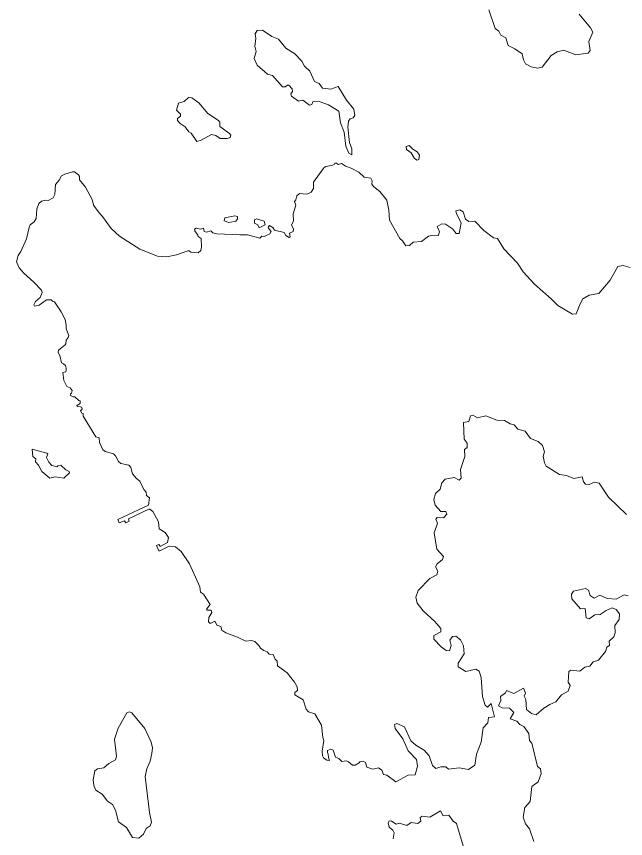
# Model space of a CAD drawing. Extents: x 369010 to 739155, y 6377141 to 6616555.
# Drawn here: x 381718 to 383623, y 6469569 to 6472138 of the extents above; entities that cross this region are included whole.
import ezdxf

# ---------------------------------------------------------------- set-up
doc = ezdxf.new("R2010")
doc.units = 0
doc.header["$LTSCALE"] = 40
doc.layers.add('1', color=7, linetype='Continuous', lineweight=13)

msp = doc.modelspace()

# ---------------------------------------------------------------- linework, layer by layer
at = {"layer": '1'}
for points in [[(383195.55, 6472158.49), (383214.59, 6472100.89), (383226.34, 6472091.79), (383233.12, 6472079.87), (383248.02, 6472071.76), (383255.63, 6472047.6), (383276.15, 6472037.5), (383298.99, 6472020.95), (383303.3, 6472002.75), (383310.41, 6471990.5), (383327.96, 6471980.9), (383347.98, 6471977.1), (383362.22, 6471979.91), (383389.69, 6472016.15), (383409.22, 6472028.07), (383429.58, 6472032.87), (383467.64, 6472017.98), (383506.21, 6472023.27), (383512.33, 6472031.38), (383507.69, 6472059.52), (383520.44, 6472088.98), (383513.32, 6472103.21), (383477.9, 6472145.08)], [(383637.12, 6471354.14), (383615.11, 6471360.26), (383599.05, 6471357.45), (383574.72, 6471314.58), (383539.47, 6471272.71), (383508.52, 6471267.08), (383489.49, 6471255.66), (383480.72, 6471240.44), (383468.8, 6471208.99), (383456.89, 6471208.49), (383411.21, 6471234.64), (383390.35, 6471255.66), (383337.56, 6471301.34), (383302.97, 6471340.4), (383285.42, 6471367.38), (383242.06, 6471411.73), (383222.37, 6471444.01), (383209.95, 6471446.49), (383180, 6471469.33), (383151.86, 6471498.29), (383132.66, 6471497.8), (383122.24, 6471504.58), (383115.12, 6471528.25), (383104.53, 6471534.04), (383092.61, 6471530.73), (383094.6, 6471521.13), (383108.83, 6471493.16), (383102.21, 6471460.23), (383093.6, 6471460.23), (383081.69, 6471474.96), (383059.84, 6471489.36), (383048.42, 6471490.68), (383033.69, 6471481.74), (383040.81, 6471465.52), (383036.5, 6471452.61), (383017.47, 6471453.61), (383007.05, 6471451.29), (382984.7, 6471435.07), (382958.55, 6471432.59), (382947.46, 6471422.66), (382935.88, 6471421.17), (382925.45, 6471437.39), (382917.34, 6471444.01), (382884.41, 6471501.27), (382882.59, 6471532.55), (382876.79, 6471564.49), (382854.95, 6471591.14), (382834.42, 6471607.03), (382829.13, 6471614.64), (382830.45, 6471624.24), (382826.48, 6471633.18), (382805.3, 6471635.83), (382789.08, 6471651.38), (382765.24, 6471664.62), (382747.04, 6471670.25), (382734.29, 6471678.86), (382724.7, 6471675.55), (382719.23, 6471679.52), (382713.94, 6471679.52), (382711.62, 6471675.88), (382703.68, 6471672.24), (382685.8, 6471668.93), (382679.84, 6471665.62), (382646.74, 6471620.27), (382647.07, 6471600.41), (382639.46, 6471589.15), (382626.22, 6471583.2), (382603.71, 6471585.18), (382594.77, 6471577.24), (382591.46, 6471564.99), (382587.82, 6471559.69), (382592.13, 6471548.77), (382583.52, 6471521.63), (382584.51, 6471498.79), (382577.89, 6471486.87), (382584.18, 6471473.63), (382583.19, 6471466.35), (382572.27, 6471461.05), (382573.92, 6471449.8), (382570.94, 6471447.32), (382560.35, 6471453.77), (382555.05, 6471463.04), (382524.93, 6471470.98), (382520.3, 6471478.93), (382509.87, 6471484.89)], [(382509.87, 6471484.89), (382505.4, 6471479.59), (382506.23, 6471476.28), (382514.34, 6471466.35), (382511.03, 6471459.4), (382492.33, 6471450.79), (382485.05, 6471451.79), (382479.75, 6471445.83), (382440.36, 6471456.09), (382416.53, 6471455.43), (382404.61, 6471457.74), (382392.69, 6471456.42), (382345.03, 6471459.07), (382332.12, 6471462.05), (382325.83, 6471468.01), (382312.59, 6471463.7), (382305.31, 6471466.68), (382303.65, 6471476.28), (382294.05, 6471473.63), (382280.15, 6471476.28), (382275.52, 6471473.63), (382275.85, 6471468.01), (382285.78, 6471454.43), (382286.44, 6471450.79), (382296.04, 6471444.17), (382297.36, 6471417.69), (382294.39, 6471406.77), (382286.77, 6471399.49), (382263.6, 6471401.47), (382258.64, 6471406.11), (382253.67, 6471406.11), (382218.58, 6471393.2), (382188.79, 6471386.91), (382159, 6471389.23), (382104.39, 6471410.74), (382040.83, 6471451.79), (382014.02, 6471475.62), (381987.21, 6471513.68), (381976.62, 6471524.28), (381958.74, 6471548.11), (381955.1, 6471565.98), (381933.92, 6471604.38), (381915.55, 6471627.88), (381915.22, 6471638.14), (381912.57, 6471643.77), (381899.66, 6471652.38), (381893.7, 6471652.38), (381869.87, 6471645.43), (381859.28, 6471640.13), (381852.32, 6471626.23), (381840.41, 6471612.99), (381838.42, 6471581.87), (381832.79, 6471571.94), (381817.9, 6471563.67), (381808.96, 6471564), (381797.05, 6471561.35), (381788.44, 6471554.07), (381782.15, 6471536.19), (381779.5, 6471506.73), (381773.21, 6471496.8), (381761.3, 6471487.2), (381757.66, 6471479.26), (381750.04, 6471443.51), (381731.51, 6471403.79), (381723.23, 6471391.54), (381718.27, 6471371.35), (381726.87, 6471353.15), (381741.11, 6471336.6), (381772.88, 6471308.46), (381797.05, 6471282.97), (381798.37, 6471275.36), (381792.74, 6471260.3), (381778.18, 6471247.06), (381772.22, 6471237.13), (381774.54, 6471233.16), (381789.43, 6471236.13), (381812.27, 6471252.35), (381827.17, 6471253.02), (381831.47, 6471248.71), (381837.1, 6471246.73), (381858.28, 6471215.28), (381870.2, 6471191.45), (381873.51, 6471173.57), (381873.51, 6471161.66), (381882.11, 6471141.8), (381879.8, 6471135.18), (381873.51, 6471127.23), (381872.85, 6471115.65), (381870.53, 6471111.68), (381850.01, 6471095.12), (381848.35, 6471088.5), (381853.65, 6471078.91), (381859.61, 6471055.73), (381865.9, 6471053.09), (381871.19, 6471047.46), (381874.17, 6471039.18), (381873.51, 6471034.55), (381872.68, 6471027.6), (381862.92, 6471025.94), (381866.89, 6471000.79)], [(381866.89, 6471000.79), (381875.83, 6470981.59), (381886.75, 6470977.29), (381893.04, 6470969.01), (381890.39, 6470961.4), (381887.08, 6470959.41), (381887.74, 6470954.12), (381895.35, 6470950.14), (381901.31, 6470950.14), (381913.56, 6470937.9), (381917.2, 6470936.9), (381917.2, 6470928.63), (381906.61, 6470922.84), (381908.6, 6470919.03), (381918.86, 6470918.37), (381922.83, 6470916.05), (381923.49, 6470910.75), (381918.36, 6470905.46), (381922.5, 6470898.51), (381926.8, 6470897.18), (381927.13, 6470888.91), (381967.02, 6470824.69), (381977.28, 6470821.38), (381977.61, 6470806.49), (381988.53, 6470783.65), (381996.81, 6470779.01), (382021.97, 6470771.07), (382027.92, 6470765.44), (382037.52, 6470747.57), (382044.47, 6470741.28), (382069.3, 6470735.98), (382075.92, 6470728.7), (382080.88, 6470709.5), (382092.47, 6470695.43), (382103.72, 6470686), (382116.3, 6470660.35), (382123.58, 6470652.07), (382125.24, 6470641.81), (382134.18, 6470634.2), (382131.2, 6470611.36), (382035.54, 6470566.01), (382039.51, 6470556.08), (382055.89, 6470562.7), (382059.87, 6470556.41), (382070.46, 6470560.88), (382069.13, 6470568.82), (382132.19, 6470599.11), (382135.5, 6470599.11), (382144.77, 6470591.17), (382161.98, 6470559.06), (382164.96, 6470537.21), (382183.17, 6470525.29), (382193.43, 6470510.07), (382190.78, 6470494.51), (382170.26, 6470482.59), (382167.94, 6470482.93), (382163.64, 6470488.55), (382156.35, 6470484.91), (382163.97, 6470468.36), (382166.95, 6470468.03), (382196.08, 6470482.59), (382215.61, 6470480.94), (382233.15, 6470466.71), (382258.97, 6470428.31), (382291.41, 6470355.49), (382293.72, 6470339.27), (382302.66, 6470332.98), (382323.51, 6470301.2), (382312.42, 6470286.31), (382314.41, 6470282.67), (382325.5, 6470282.67), (382328.15, 6470280.68), (382328.81, 6470275.38), (382319.54, 6470260.16), (382318.55, 6470246.92), (382323.18, 6470242.28), (382327.49, 6470242.28), (382336.09, 6470247.58), (382339.73, 6470247.58), (382344.37, 6470236.66), (382356.95, 6470232.02), (382360.92, 6470220.77), (382372.5, 6470211.83), (382409.24, 6470198.26), (382435.39, 6470186.01), (382452.94, 6470188), (382463.53, 6470185.02), (382476.11, 6470173.1), (382481.74, 6470164.16), (382491.67, 6470156.55), (382502.26, 6470152.58), (382508.38, 6470145.96), (382520.63, 6470144.97), (382527.58, 6470130.07), (382533.54, 6470123.78), (382534.86, 6470109.05), (382564.65, 6470086.87), (382587.49, 6470058.41), (382596.43, 6470043.18), (382597.42, 6470032.26)], [(383028.73, 6470418.38), (383034.02, 6470427.98), (383050.41, 6470441.71), (383053.22, 6470450.32), (383032.37, 6470474.15), (383024.75, 6470524.63), (383035.18, 6470554.59), (383030.05, 6470567), (383033.86, 6470573.13), (383053.22, 6470571.64), (383064.31, 6470582.56), (383060.83, 6470591.66), (383045.44, 6470591.17), (383027.4, 6470611.19), (383023.1, 6470628.73), (383028.4, 6470647.77), (383043.13, 6470661.67), (383048.75, 6470680.7), (383059.18, 6470692.62), (383087.31, 6470697.75), (383102.04, 6470689.31), (383108.33, 6470695.93), (383106.35, 6470722.58), (383120.08, 6470763.45), (383119.42, 6470784.97), (383127.04, 6470791.09), (383127.04, 6470804.5), (383118.1, 6470817.24), (383115.62, 6470869.71), (383132.83, 6470872.52), (383137.46, 6470890.07), (383145.57, 6470892.88), (383160.3, 6470884.44), (383186.29, 6470890.07), (383220.05, 6470876.82), (383243.88, 6470875.83), (383261.92, 6470864.91), (383274.83, 6470862.1), (383286.25, 6470848.69), (383308.92, 6470842.07), (383325.47, 6470819.73), (383349.8, 6470810.62), (383363.04, 6470797.71), (383369.83, 6470778.18), (383365.53, 6470764.45), (383368.84, 6470743.43), (383374.96, 6470733.5), (383415.84, 6470706.85), (383437.85, 6470704.04), (383461.35, 6470694.44), (383487.01, 6470699.74), (383490.81, 6470684.01), (383497.6, 6470676.4), (383508.52, 6470675.41), (383526.07, 6470683.52), (383540.3, 6470679.71), (383569.43, 6470636.35), (383625.7, 6470582.23)], [(382597.42, 6470032.26), (382588.82, 6470026.3), (382588.82, 6470018.69), (382614.64, 6470002.8), (382624.57, 6469973.67), (382631.85, 6469965.39), (382651.71, 6469958.77), (382672.56, 6469923.69), (382676.2, 6469884.96), (382679.51, 6469876.02), (382674.55, 6469842.59), (382675.21, 6469828.36), (382677.86, 6469822.07), (382688.45, 6469814.12), (382696.73, 6469813.79), (382693.75, 6469822.73), (382693.42, 6469832.99), (382690.77, 6469837.96), (382691.1, 6469844.25), (382701.03, 6469848.55), (382708.31, 6469845.24), (382715.59, 6469823.39), (382726.18, 6469819.75), (382735.78, 6469810.15), (382750.68, 6469812.47), (382756.97, 6469809.49), (382768.89, 6469798.9), (382777.16, 6469799.23), (382789.41, 6469805.85), (382791.72, 6469809.16), (382801.99, 6469810.81), (382809.43, 6469806.84), (382814.23, 6469792.61), (382832.27, 6469785.99), (382849.98, 6469789.96), (382861.24, 6469783.51), (382866.04, 6469769.27), (382875.97, 6469767.29), (382904.27, 6469746.43), (382943.33, 6469767.29), (382965.34, 6469768.78), (382971.96, 6469795.92), (382968.98, 6469816.77), (382943.33, 6469843.58), (382926.78, 6469881.15), (382901.95, 6469913.43), (382900.13, 6469925.34), (382907.25, 6469929.15), (382931.41, 6469918.23), (382951.44, 6469874.37), (382967.16, 6469861.62), (382992.81, 6469845.9), (383008.53, 6469828.36), (383018.96, 6469797.41), (383029.55, 6469788.8), (383045.61, 6469793.6), (383060.5, 6469793.1), (383069.44, 6469785.99), (383102.54, 6469790.62), (383132, 6469785.49), (383151.53, 6469798.24), (383156.33, 6469832.99), (383171.56, 6469870.56), (383177.68, 6469915.91), (383192.08, 6469930.64), (383194.56, 6469948.18), (383212.77, 6469950.17), (383202.67, 6469991.05), (383191.25, 6469980.12), (383183.64, 6469985.75), (383175.86, 6470013.39), (383171.56, 6470072.48), (383165.43, 6470092.5), (383154.34, 6470098.63), (383123.06, 6470091.51), (383099.23, 6470105.74), (383099.73, 6470117.16), (383118.43, 6470147.12), (383116.11, 6470171.94), (383107.01, 6470190.48), (383091.78, 6470201.4), (383081.36, 6470200.41), (383073.74, 6470188.99), (383077.55, 6470172.44), (383072.25, 6470155.72), (383062.32, 6470156.72), (383046.1, 6470168.63), (383023.76, 6470192.3), (383023.26, 6470203.72), (383044.78, 6470215.14), (383044.78, 6470226.23), (383026.24, 6470248.08), (382990.49, 6470281.34), (382970.8, 6470304.68), (382967.32, 6470324.21), (382974.11, 6470344.73), (383010.69, 6470382.3), (383032.53, 6470393.22), (383036.34, 6470404.64), (383028.73, 6470418.38)], [(383631, 6470327.52), (383617.92, 6470330.83), (383593.59, 6470317.09), (383565.12, 6470319.9), (383542.78, 6470330.33), (383524.74, 6470320.4), (383511.83, 6470328.51), (383507.03, 6470345.23), (383497.6, 6470350.36), (383460.03, 6470342.25), (383453.74, 6470333.31), (383455.23, 6470318.91), (383481.88, 6470287.13), (383496.61, 6470288.13)], [(383496.61, 6470288.13), (383499.25, 6470259.5), (383509.18, 6470256.19), (383526.4, 6470268.6), (383542.95, 6470269.92), (383562.48, 6470281.84), (383580.52, 6470290.44), (383593.43, 6470285.64), (383603.36, 6470271.91), (383602.53, 6470254.2), (383589.12, 6470235.17), (383590.12, 6470212.33), (383585.81, 6470200.08), (383571.58, 6470186.67), (383572.08, 6470172.94), (383564.46, 6470167.14), (383559.66, 6470154.23), (383537.82, 6470127.26), (383521.76, 6470121.46), (383510.84, 6470107.73), (383495.12, 6470105.25), (383479.39, 6470092.5), (383451.92, 6470095.81), (383445.13, 6470091.01), (383443.31, 6470058.24), (383449.93, 6470047.65), (383443.31, 6470030.11), (383422.29, 6470018.19), (383404.75, 6469996.34), (383385.55, 6469988.73), (383367.35, 6469977.31), (383343.18, 6469956.29), (383328.79, 6469960.59), (383312.73, 6469972.51), (383311.24, 6470003.46), (383305.95, 6470013.89), (383309.42, 6470023.82), (383304.12, 6470039.54), (383273.67, 6470022.99), (383250.83, 6470031.93), (383247.52, 6470024.81), (383231.8, 6470013.39), (383232.79, 6470000.98), (383225.51, 6469983.93), (383237.43, 6469977.81), (383260.27, 6469977.31), (383273.18, 6469962.91), (383262.25, 6469943.05), (383282.44, 6469936.27), (383292.04, 6469925.84), (383304.79, 6469919.22), (383320.01, 6469897.7), (383322, 6469875.36), (383330.11, 6469867.75), (383347.16, 6469794.93), (383356.76, 6469787.31), (383358.58, 6469773.08), (383349.47, 6469746.93), (383329.61, 6469731.7), (383324.32, 6469685.53), (383307.44, 6469666), (383302.14, 6469636.54), (383310.25, 6469615.02), (383322.5, 6469599.3), (383336.23, 6469560.41)], [(383114.62, 6469546.5), (383093.77, 6469616.51), (383083.84, 6469623.63), (383070.43, 6469642.17), (383052.89, 6469640.84), (383043.79, 6469656.4), (383010.52, 6469636.54), (382986.52, 6469639.85), (382980.73, 6469635.05), (382982.72, 6469624.13), (382973.12, 6469616.51), (382952.59, 6469619.82), (382939.35, 6469610.72), (382915.52, 6469618), (382905.59, 6469614.53), (382891.36, 6469623.63), (382884.08, 6469625.12), (382880.27, 6469618.83), (382884.08, 6469605.26), (382895.16, 6469595.66), (382898.97, 6469587.05), (382895.66, 6469568.68)]]:
    msp.add_lwpolyline(points, dxfattribs=at)
for points in [[(382560.68, 6472039.16), (382538.17, 6472066.96), (382516.49, 6472075.9), (382487.69, 6472095.76), (382471.14, 6472094.44), (382464.52, 6472083.51), (382466.51, 6472069.61), (382463.53, 6472045.45), (382467.83, 6472029.23), (382461.54, 6472007.38), (382470.48, 6471985.54), (382503.25, 6471958.06), (382518.97, 6471953.43), (382550.09, 6471918.67), (382558.03, 6471918.01), (382565.32, 6471923.97), (382569.95, 6471923.64), (382580.54, 6471912.38), (382581.2, 6471903.78), (382576.57, 6471896.83), (382577.89, 6471888.88), (382600.4, 6471873.66), (382613.64, 6471876.63), (382634.83, 6471861.24), (382642.11, 6471863.06), (382645.09, 6471871.01), (382651.38, 6471873.99), (382665.28, 6471872.33), (382694.41, 6471861.74), (382725.85, 6471842.38), (382731.48, 6471805.63), (382743.4, 6471776.5), (382748.36, 6471732.81), (382757.63, 6471710.97), (382767.23, 6471705.67), (382767.4, 6471724.21), (382759.29, 6471744.73), (382754.65, 6471792.39), (382756.64, 6471811.26), (382761.93, 6471818.54), (382771.2, 6471821.52), (382775.84, 6471829.13), (382773.52, 6471848.17), (382750.02, 6471876.3), (382724.2, 6471919.33), (382701.69, 6471910.73), (382675.21, 6471914.04), (382664.62, 6471928.93), (382650.05, 6471934.89), (382635.82, 6471967), (382619.27, 6471983.22), (382610.99, 6471998.78), (382589.15, 6472021.29)], [(382316.73, 6471834.6), (382288.76, 6471868.69), (382266.25, 6471884.25), (382256.65, 6471884.58), (382242.42, 6471872.66), (382225.2, 6471867.37), (382219.25, 6471845.52), (382231.16, 6471833.11), (382231.16, 6471826.49), (382222.23, 6471819.54), (382222.23, 6471813.58), (382229.84, 6471803.98), (382246.06, 6471793.72), (382257.31, 6471777.83), (382264.93, 6471773.53), (382281.81, 6471748.04), (382296.04, 6471751.35), (382327.82, 6471769.22), (382341.72, 6471766.24), (382354.96, 6471756.64), (382376.81, 6471756.64), (382386.41, 6471759.95), (382388.39, 6471766.91), (382384.42, 6471772.86), (382354.63, 6471794.71), (382354.63, 6471808.28), (382350.33, 6471812.92)], [(382970.8, 6471688.79), (382976.59, 6471691.1), (382978.41, 6471704.84), (382971.3, 6471714.94), (382958.06, 6471723.05), (382946.64, 6471735.29), (382937.04, 6471731.98), (382938.03, 6471722.55), (382952.76, 6471711.63), (382962.36, 6471693.92)], [(382401.3, 6471515.34), (382369.52, 6471508.72), (382367.54, 6471499.12), (382382.76, 6471494.49), (382403.95, 6471498.79), (382409.58, 6471505.74), (382409.91, 6471513.35)], [(382492.33, 6471498.13), (382469.16, 6471506.07), (382462.21, 6471503.09), (382462.54, 6471492.5), (382472.8, 6471486.87), (382477.43, 6471477.27), (382496.3, 6471487.2)], [(381797.87, 6470716.12), (381823.2, 6470695.6), (381839.08, 6470699.9), (381866.56, 6470695.43), (381884.1, 6470711.82), (381883.44, 6470716.78), (381873.18, 6470721.42), (381856.63, 6470735.65), (381847.36, 6470734.33), (381844.38, 6470731.02), (381829.15, 6470734.99), (381819.55, 6470745.25), (381812.27, 6470759.81), (381816.91, 6470771.07), (381812.93, 6470773.72), (381767.92, 6470785.96), (381769.9, 6470762.79), (381779.17, 6470755.84), (381777.52, 6470746.24), (381787.78, 6470736.31)], [(382025.28, 6469879.66), (382030.9, 6469826.7), (382027.92, 6469815.78), (382006.74, 6469803.86), (381991.18, 6469789.96), (381971.32, 6469787.31), (381963.38, 6469780.69), (381957.75, 6469753.22), (381960.73, 6469735.34), (381967.02, 6469720.45), (381985.89, 6469708.53), (382002.77, 6469686.69), (382018.66, 6469675.43), (382027.92, 6469657.89), (382037.85, 6469621.81), (382062.35, 6469603.6), (382081.55, 6469572.82), (382100.75, 6469570.17), (382115.97, 6469582.75), (382123.92, 6469600.62), (382136.16, 6469608.9), (382140.14, 6469620.82), (382133.85, 6469650.61), (382121.27, 6469763.81), (382125.57, 6469787.64), (382136.16, 6469811.48), (382142.12, 6469835.31), (382143.45, 6469853.18), (382139.14, 6469871.06), (382119.61, 6469913.43), (382078.9, 6469962.75), (382071.62, 6469965.06), (382063.01, 6469962.08), (382036.86, 6469914.75)]]:
    msp.add_lwpolyline(points, close=True, dxfattribs=at)

doc.saveas('drawing.dxf')
